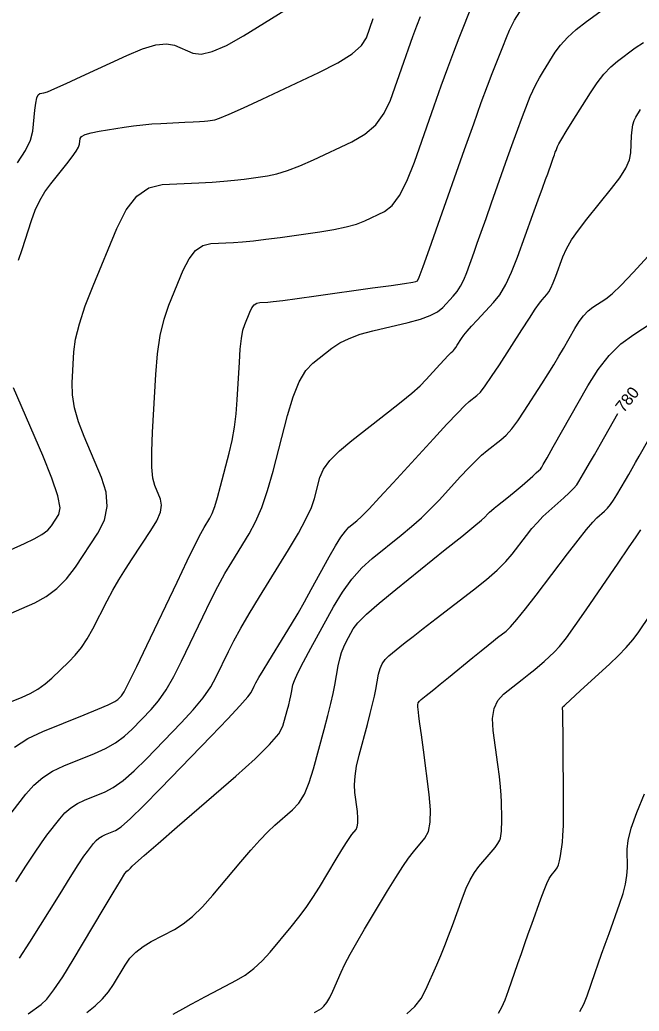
# Model space of a CAD drawing. Extents: x 2082232 to 2083549, y 592624 to 593832.
# Drawn here: x 2083454.4 to 2083491.1, y 592807.5 to 592866.3 of the extents above; entities that cross this region are included whole.
import ezdxf

# ---------------------------------------------------------------- set-up
doc = ezdxf.new("R2010")
doc.units = 0
doc.layers.add('DT_X_Contour_Major', color=7, linetype='Continuous')
doc.layers.add('DT_X_Contour_Minor', color=7, linetype='Continuous')

msp = doc.modelspace()

# ---------------------------------------------------------------- linework, layer by layer
at = {"layer": 'DT_X_Contour_Major'}
for points in [[(2083453.641, 592818.912), (2083454.791, 592820.401), (2083455.254, 592820.924), (2083455.78, 592821.377), (2083456.371, 592821.759), (2083457.025, 592822.071), (2083458.855, 592822.808), (2083459.509, 592823.105), (2083460.097, 592823.443), (2083460.621, 592823.822), (2083461.08, 592824.243), (2083462.216, 592825.418), (2083462.648, 592825.927), (2083463.09, 592826.573), (2083463.544, 592827.354), (2083464.009, 592828.272), (2083465.262, 592830.902), (2083465.722, 592831.844), (2083466.161, 592832.696), (2083466.58, 592833.459), (2083466.979, 592834.133), (2083468.014, 592835.811), (2083468.394, 592836.515), (2083468.757, 592837.37), (2083469.103, 592838.375), (2083469.433, 592839.531), (2083470.288, 592842.814), (2083470.622, 592843.932), (2083470.981, 592844.824), (2083471.367, 592845.491), (2083471.778, 592845.932), (2083472.908, 592846.806), (2083473.378, 592847.117), (2083473.939, 592847.392), (2083474.59, 592847.632), (2083475.332, 592847.837), (2083477.434, 592848.336), (2083478.152, 592848.531), (2083478.733, 592848.743), (2083479.174, 592848.97), (2083479.478, 592849.213), (2083480.102, 592849.883), (2083480.327, 592850.159), (2083480.536, 592850.487), (2083480.726, 592850.865), (2083480.9, 592851.293), (2083481.339, 592852.505), (2083481.528, 592853.028), (2083481.764, 592853.689), (2083482.047, 592854.487), (2083482.377, 592855.424), (2083483.322, 592858.104), (2083483.649, 592859.027), (2083483.92, 592859.783), (2083484.137, 592860.373), (2083484.299, 592860.798), (2083484.657, 592861.709), (2083484.807, 592862.06), (2083484.989, 592862.43), (2083485.202, 592862.818), (2083485.447, 592863.226), (2083486.142, 592864.339), (2083486.453, 592864.766), (2083486.868, 592865.212), (2083487.385, 592865.678), (2083488.004, 592866.164), (2083489.792, 592867.486)], [(2083454.295, 592857.783), (2083454.762, 592858.514), (2083455.061, 592859.14), (2083455.192, 592859.662), (2083455.319, 592860.916), (2083455.372, 592861.329), (2083455.438, 592861.629), (2083455.515, 592861.815), (2083455.603, 592861.887), (2083455.856, 592861.928), (2083456.065, 592862), (2083456.503, 592862.185), (2083457.17, 592862.485), (2083458.066, 592862.898), (2083460.759, 592864.15), (2083461.694, 592864.54), (2083462.477, 592864.77), (2083463.11, 592864.839), (2083463.592, 592864.749), (2083464.674, 592864.294), (2083465.166, 592864.23), (2083465.828, 592864.377), (2083466.662, 592864.735), (2083467.667, 592865.305), (2083470.574, 592867.107)], [(2083463.517, 592807.365), (2083464.268, 592807.784), (2083464.579, 592807.955), (2083464.951, 592808.156), (2083465.383, 592808.385), (2083465.875, 592808.644), (2083467.267, 592809.372), (2083467.783, 592809.681), (2083468.284, 592810.062), (2083468.773, 592810.514), (2083469.247, 592811.038), (2083470.495, 592812.532), (2083470.951, 592813.1), (2083471.383, 592813.683), (2083471.791, 592814.28), (2083472.175, 592814.893), (2083473.168, 592816.547), (2083473.505, 592817.104), (2083473.772, 592817.533), (2083473.97, 592817.834), (2083474.097, 592818.007), (2083474.345, 592818.301), (2083474.419, 592818.449), (2083474.456, 592818.676), (2083474.457, 592818.98), (2083474.421, 592819.363), (2083474.274, 592820.486), (2083474.249, 592820.94), (2083474.283, 592821.46), (2083474.377, 592822.047), (2083474.531, 592822.7), (2083475.019, 592824.528), (2083475.187, 592825.171), (2083475.325, 592825.729), (2083475.433, 592826.201), (2083475.512, 592826.588), (2083475.682, 592827.506), (2083475.768, 592827.832), (2083475.899, 592828.121), (2083476.074, 592828.374), (2083476.294, 592828.59), (2083476.939, 592829.118), (2083477.255, 592829.371), (2083477.718, 592829.735), (2083478.328, 592830.209), (2083479.087, 592830.793), (2083481.305, 592832.499), (2083482.072, 592833.111), (2083482.711, 592833.667), (2083483.22, 592834.166), (2083483.601, 592834.61), (2083484.443, 592835.718), (2083484.762, 592836.12), (2083485.087, 592836.492), (2083485.418, 592836.837), (2083485.755, 592837.152), (2083486.662, 592837.955), (2083486.973, 592838.241), (2083487.224, 592838.495), (2083487.416, 592838.719), (2083487.549, 592838.911), (2083487.824, 592839.382), (2083487.964, 592839.624), (2083488.177, 592839.996), (2083488.463, 592840.5), (2083488.823, 592841.134), (2083489.844, 592842.936)]]:
    msp.add_lwpolyline(points, dxfattribs=at)
at = {"layer": 'DT_X_Contour_Minor'}
for points in [[(2083453.229, 592825.604), (2083454.556, 592826.139), (2083455.039, 592826.359), (2083455.494, 592826.62), (2083455.92, 592826.921), (2083456.316, 592827.262), (2083457.337, 592828.227), (2083457.712, 592828.62), (2083458.072, 592829.079), (2083458.416, 592829.603), (2083458.746, 592830.191), (2083459.604, 592831.846), (2083459.938, 592832.467), (2083460.296, 592833.089), (2083460.677, 592833.713), (2083461.082, 592834.338), (2083462.193, 592836.005), (2083462.541, 592836.59), (2083462.752, 592837.095), (2083462.827, 592837.52), (2083462.765, 592837.864), (2083462.416, 592838.676), (2083462.31, 592839.102), (2083462.255, 592839.772), (2083462.249, 592840.686), (2083462.293, 592841.844), (2083462.477, 592845.256), (2083462.578, 592846.472), (2083462.741, 592847.562), (2083462.968, 592848.525), (2083463.257, 592849.361), (2083464.111, 592851.422), (2083464.454, 592852.101), (2083464.841, 592852.593), (2083465.272, 592852.897), (2083465.748, 592853.014), (2083467.076, 592853.075), (2083467.623, 592853.111), (2083468.266, 592853.172), (2083469.006, 592853.258), (2083469.843, 592853.369), (2083472.204, 592853.699), (2083473.034, 592853.833), (2083473.753, 592853.988), (2083474.361, 592854.164), (2083474.857, 592854.361), (2083476.034, 592854.914), (2083476.475, 592855.252), (2083476.916, 592855.85), (2083477.357, 592856.708), (2083477.797, 592857.827), (2083478.97, 592861.157), (2083479.393, 592862.346), (2083479.781, 592863.414), (2083480.134, 592864.362), (2083480.453, 592865.189), (2083481.257, 592867.234)], [(2083454.114, 592823.172), (2083454.906, 592823.684), (2083455.783, 592824.102), (2083458.236, 592825.09), (2083459.051, 592825.424), (2083459.656, 592825.687), (2083460.05, 592825.877), (2083460.235, 592825.996), (2083460.448, 592826.216), (2083460.601, 592826.464), (2083460.903, 592827.044), (2083461.353, 592827.956), (2083461.951, 592829.2), (2083463.742, 592832.959), (2083464.346, 592834.218), (2083464.814, 592835.177), (2083465.146, 592835.835), (2083465.342, 592836.193), (2083465.684, 592836.747), (2083465.82, 592837.02), (2083465.972, 592837.426), (2083466.14, 592837.964), (2083466.324, 592838.635), (2083466.836, 592840.598), (2083467.01, 592841.347), (2083467.146, 592842.122), (2083467.247, 592842.922), (2083467.31, 592843.748), (2083467.431, 592845.984), (2083467.485, 592846.753), (2083467.557, 592847.38), (2083467.645, 592847.868), (2083467.751, 592848.215), (2083468.057, 592848.952), (2083468.18, 592849.195), (2083468.318, 592849.371), (2083468.473, 592849.48), (2083468.643, 592849.522), (2083469.118, 592849.544), (2083469.431, 592849.573), (2083470.012, 592849.644), (2083470.861, 592849.756), (2083471.98, 592849.91), (2083475.319, 592850.377), (2083476.419, 592850.532), (2083477.214, 592850.647), (2083477.705, 592850.723), (2083477.89, 592850.758), (2083477.979, 592850.8), (2083478.081, 592851.021), (2083478.321, 592851.653), (2083478.699, 592852.695), (2083479.214, 592854.147), (2083480.772, 592858.569), (2083481.312, 592860.094), (2083481.765, 592861.354), (2083482.13, 592862.348), (2083482.408, 592863.076), (2083483.033, 592864.663), (2083483.252, 592865.208), (2083483.443, 592865.651), (2083483.605, 592865.993), (2083483.738, 592866.234), (2083484.055, 592866.741)], [(2083453.461, 592830.912), (2083455.321, 592831.732), (2083455.993, 592832.094), (2083456.617, 592832.568), (2083457.191, 592833.153), (2083457.716, 592833.848), (2083459.05, 592835.85), (2083459.439, 592836.62), (2083459.606, 592837.428), (2083459.551, 592838.274), (2083459.274, 592839.159), (2083458.238, 592841.569), (2083457.903, 592842.446), (2083457.674, 592843.269), (2083457.552, 592844.039), (2083457.536, 592844.754), (2083457.635, 592846.592), (2083457.733, 592847.353), (2083457.954, 592848.26), (2083458.297, 592849.311), (2083458.762, 592850.508), (2083460.165, 592853.892), (2083460.727, 592855.007), (2083461.363, 592855.814), (2083462.072, 592856.314), (2083462.853, 592856.506), (2083465.034, 592856.607), (2083465.815, 592856.649), (2083466.52, 592856.7), (2083467.151, 592856.759), (2083467.707, 592856.827), (2083469.089, 592857.021), (2083469.649, 592857.134), (2083470.291, 592857.329), (2083471.017, 592857.606), (2083471.824, 592857.964), (2083474.089, 592859.029), (2083474.869, 592859.483), (2083475.511, 592860.048), (2083476.014, 592860.722), (2083476.379, 592861.507), (2083477.168, 592863.746), (2083477.452, 592864.545), (2083477.713, 592865.263), (2083477.951, 592865.9), (2083478.165, 592866.457)], [(2083454.354, 592852.024), (2083454.561, 592852.648), (2083455.116, 592854.367), (2083455.344, 592854.987), (2083455.609, 592855.557), (2083455.913, 592856.077), (2083456.255, 592856.548), (2083457.219, 592857.737), (2083457.536, 592858.143), (2083457.767, 592858.47), (2083457.911, 592858.717), (2083457.967, 592858.885), (2083458.002, 592859.227), (2083458.082, 592859.351), (2083458.298, 592859.464), (2083458.648, 592859.568), (2083459.134, 592859.662), (2083460.608, 592859.9), (2083461.158, 592859.982), (2083461.704, 592860.047), (2083462.244, 592860.096), (2083462.78, 592860.128), (2083464.202, 592860.194), (2083464.687, 592860.218), (2083465.077, 592860.242), (2083465.372, 592860.264), (2083465.571, 592860.286), (2083465.974, 592860.342), (2083466.264, 592860.435), (2083466.83, 592860.67), (2083467.672, 592861.047), (2083468.791, 592861.567), (2083472.144, 592863.143), (2083473.263, 592863.714), (2083474.106, 592864.245), (2083474.672, 592864.736), (2083474.962, 592865.186), (2083475.366, 592866.334)], [(2083454.196, 592815.192), (2083454.788, 592816.125), (2083455.291, 592816.897), (2083455.707, 592817.508), (2083456.035, 592817.957), (2083456.793, 592818.939), (2083457.099, 592819.284), (2083457.446, 592819.583), (2083457.836, 592819.835), (2083458.267, 592820.04), (2083459.474, 592820.526), (2083459.966, 592820.786), (2083460.539, 592821.199), (2083461.191, 592821.767), (2083461.924, 592822.489), (2083463.984, 592824.621), (2083464.694, 592825.391), (2083465.278, 592826.101), (2083465.735, 592826.753), (2083466.066, 592827.345), (2083466.782, 592828.846), (2083467.098, 592829.47), (2083467.509, 592830.216), (2083468.014, 592831.084), (2083468.615, 592832.073), (2083470.345, 592834.875), (2083470.927, 592835.853), (2083471.378, 592836.684), (2083471.697, 592837.369), (2083471.884, 592837.907), (2083472.208, 592839.148), (2083472.416, 592839.635), (2083472.798, 592840.163), (2083473.355, 592840.733), (2083474.085, 592841.344), (2083476.266, 592843.031), (2083477.019, 592843.625), (2083477.643, 592844.145), (2083478.139, 592844.589), (2083478.506, 592844.959), (2083479.314, 592845.842), (2083479.583, 592846.136), (2083479.785, 592846.353), (2083479.919, 592846.493), (2083479.986, 592846.557), (2083480.075, 592846.626), (2083480.116, 592846.668), (2083480.174, 592846.742), (2083480.247, 592846.847), (2083480.337, 592846.984), (2083480.599, 592847.393), (2083480.731, 592847.576), (2083480.928, 592847.818), (2083481.192, 592848.119), (2083481.523, 592848.479), (2083482.492, 592849.519), (2083482.853, 592849.979), (2083483.209, 592850.578), (2083483.56, 592851.317), (2083483.907, 592852.196), (2083484.825, 592854.727), (2083485.138, 592855.589), (2083485.387, 592856.279), (2083485.573, 592856.796), (2083485.696, 592857.14), (2083485.938, 592857.829), (2083486.022, 592858.065), (2083486.092, 592858.26), (2083486.148, 592858.411), (2083486.189, 592858.52), (2083486.281, 592858.754), (2083486.362, 592858.911), (2083486.534, 592859.208), (2083486.799, 592859.643), (2083487.155, 592860.218), (2083488.228, 592861.936), (2083488.63, 592862.536), (2083489.03, 592863.049), (2083489.429, 592863.474), (2083489.827, 592863.811), (2083490.885, 592864.593), (2083491.374, 592864.907)], [(2083454.417, 592810.676), (2083455.017, 592811.635), (2083456.81, 592814.498), (2083457.415, 592815.46), (2083457.887, 592816.198), (2083458.225, 592816.712), (2083458.43, 592817.002), (2083458.796, 592817.477), (2083458.944, 592817.644), (2083459.112, 592817.788), (2083459.3, 592817.91), (2083459.509, 592818.009), (2083460.093, 592818.245), (2083460.424, 592818.466), (2083460.98, 592818.956), (2083461.762, 592819.712), (2083462.769, 592820.736), (2083465.753, 592823.823), (2083466.74, 592824.854), (2083467.465, 592825.63), (2083467.926, 592826.151), (2083468.124, 592826.418), (2083468.302, 592826.79), (2083468.406, 592826.987), (2083468.586, 592827.298), (2083468.841, 592827.723), (2083469.171, 592828.263), (2083470.154, 592829.855), (2083470.526, 592830.468), (2083470.907, 592831.115), (2083471.295, 592831.794), (2083471.691, 592832.507), (2083472.757, 592834.45), (2083473.13, 592835.106), (2083473.447, 592835.616), (2083473.71, 592835.98), (2083473.918, 592836.199), (2083474.4, 592836.586), (2083474.669, 592836.835), (2083475.117, 592837.292), (2083475.742, 592837.957), (2083476.546, 592838.83), (2083478.925, 592841.435), (2083479.727, 592842.306), (2083480.348, 592842.966), (2083480.788, 592843.414), (2083481.047, 592843.651), (2083481.497, 592844.002), (2083481.707, 592844.214), (2083482, 592844.589), (2083482.375, 592845.124), (2083482.832, 592845.822), (2083484.163, 592847.898), (2083484.612, 592848.593), (2083484.964, 592849.122), (2083485.217, 592849.485), (2083485.372, 592849.682), (2083485.655, 592849.985), (2083485.767, 592850.139), (2083485.892, 592850.372), (2083486.03, 592850.685), (2083486.181, 592851.077), (2083486.599, 592852.23), (2083486.805, 592852.693), (2083487.11, 592853.218), (2083487.512, 592853.804), (2083488.014, 592854.452), (2083489.481, 592856.261), (2083489.965, 592856.902), (2083490.316, 592857.469), (2083490.534, 592857.961), (2083490.618, 592858.379), (2083490.667, 592859.394), (2083490.696, 592859.748), (2083490.747, 592860.049), (2083490.819, 592860.297), (2083490.913, 592860.492), (2083491.193, 592860.94)], [(2083454.92, 592807.374), (2083455.684, 592807.929), (2083456.018, 592808.251), (2083456.448, 592808.801), (2083456.972, 592809.579), (2083457.591, 592810.584), (2083459.369, 592813.571), (2083459.956, 592814.553), (2083460.384, 592815.258), (2083460.654, 592815.688), (2083460.764, 592815.842), (2083460.845, 592815.885), (2083460.877, 592815.905), (2083460.91, 592815.931), (2083460.945, 592815.965), (2083460.981, 592816.006), (2083461.08, 592816.124), (2083461.275, 592816.304), (2083461.786, 592816.753), (2083462.613, 592817.473), (2083463.756, 592818.463), (2083467.226, 592821.462), (2083468.376, 592822.491), (2083469.225, 592823.326), (2083469.772, 592823.968), (2083470.016, 592824.416), (2083470.267, 592825.355), (2083470.353, 592825.685), (2083470.424, 592825.97), (2083470.479, 592826.21), (2083470.519, 592826.406), (2083470.605, 592826.868), (2083470.696, 592827.134), (2083470.904, 592827.587), (2083471.231, 592828.225), (2083471.675, 592829.048), (2083473.016, 592831.493), (2083473.536, 592832.36), (2083474.091, 592833.126), (2083474.681, 592833.792), (2083475.305, 592834.358), (2083477.015, 592835.733), (2083477.636, 592836.25), (2083478.217, 592836.769), (2083478.758, 592837.292), (2083479.258, 592837.816), (2083480.54, 592839.219), (2083480.998, 592839.709), (2083481.413, 592840.127), (2083481.783, 592840.472), (2083482.109, 592840.745), (2083482.92, 592841.378), (2083483.235, 592841.661), (2083483.571, 592842.038), (2083483.929, 592842.507), (2083484.308, 592843.07), (2083485.349, 592844.693), (2083485.722, 592845.282), (2083486.059, 592845.828), (2083486.363, 592846.333), (2083486.631, 592846.797), (2083487.3, 592847.978), (2083487.555, 592848.389), (2083487.82, 592848.735), (2083488.094, 592849.017), (2083488.377, 592849.234), (2083489.144, 592849.727), (2083489.515, 592850.023), (2083490.055, 592850.543), (2083490.763, 592851.286), (2083491.639, 592852.252)], [(2083458.393, 592807.469), (2083458.895, 592807.864), (2083459.326, 592808.269), (2083459.688, 592808.685), (2083459.98, 592809.111), (2083460.664, 592810.261), (2083460.953, 592810.672), (2083461.307, 592811.042), (2083461.725, 592811.372), (2083462.207, 592811.661), (2083463.58, 592812.379), (2083464.108, 592812.708), (2083464.663, 592813.155), (2083465.244, 592813.721), (2083465.852, 592814.406), (2083467.51, 592816.39), (2083468.103, 592817.084), (2083468.638, 592817.676), (2083469.115, 592818.166), (2083469.535, 592818.555), (2083470.577, 592819.456), (2083470.949, 592819.861), (2083471.281, 592820.401), (2083471.574, 592821.076), (2083471.827, 592821.886), (2083472.452, 592824.225), (2083472.666, 592825.047), (2083472.843, 592825.757), (2083472.98, 592826.356), (2083473.08, 592826.844), (2083473.293, 592827.996), (2083473.383, 592828.409), (2083473.491, 592828.786), (2083473.618, 592829.124), (2083473.764, 592829.426), (2083474.177, 592830.179), (2083474.451, 592830.537), (2083474.961, 592831.046), (2083475.707, 592831.706), (2083476.691, 592832.517), (2083479.629, 592834.88), (2083480.602, 592835.665), (2083481.316, 592836.247), (2083481.773, 592836.626), (2083481.97, 592836.803), (2083482.154, 592837.003), (2083482.241, 592837.09), (2083482.363, 592837.199), (2083482.522, 592837.331), (2083482.716, 592837.485), (2083483.283, 592837.927), (2083483.499, 592838.099), (2083483.72, 592838.281), (2083483.947, 592838.473), (2083484.18, 592838.677), (2083484.809, 592839.234), (2083485.017, 592839.42), (2083485.17, 592839.56), (2083485.267, 592839.653), (2083485.309, 592839.701), (2083485.347, 592839.766), (2083485.432, 592839.915), (2083485.659, 592840.314), (2083486.026, 592840.962), (2083488.079, 592844.587), (2083488.683, 592845.544), (2083489.336, 592846.371), (2083490.038, 592847.066), (2083490.79, 592847.63), (2083492.86, 592848.961)], [(2083453.029, 592834.494), (2083454.71, 592835.235), (2083455.282, 592835.509), (2083455.738, 592835.776), (2083456.078, 592836.036), (2083456.302, 592836.288), (2083456.743, 592836.95), (2083456.807, 592837.355), (2083456.669, 592838.074), (2083456.327, 592839.107), (2083455.782, 592840.453), (2083454.06, 592844.462)], [(2083471.883, 592807.462), (2083472.289, 592807.702), (2083472.445, 592807.833), (2083472.61, 592808.048), (2083472.783, 592808.347), (2083472.964, 592808.728), (2083473.46, 592809.856), (2083473.686, 592810.333), (2083473.993, 592810.917), (2083474.382, 592811.607), (2083474.852, 592812.404), (2083476.213, 592814.673), (2083476.691, 592815.455), (2083477.106, 592816.1), (2083477.457, 592816.608), (2083477.744, 592816.979), (2083478.425, 592817.786), (2083478.632, 592818.174), (2083478.744, 592818.735), (2083478.759, 592819.468), (2083478.678, 592820.373), (2083478.333, 592823.017), (2083478.218, 592823.9), (2083478.131, 592824.565), (2083478.072, 592825.014), (2083478.041, 592825.245), (2083477.996, 592825.572), (2083477.996, 592825.69), (2083478.029, 592825.801), (2083478.095, 592825.904), (2083478.195, 592825.998), (2083478.506, 592826.24), (2083478.676, 592826.374), (2083478.952, 592826.597), (2083479.334, 592826.907), (2083479.821, 592827.305), (2083481.264, 592828.485), (2083481.761, 592828.89), (2083482.171, 592829.222), (2083482.494, 592829.48), (2083482.729, 592829.664), (2083483.24, 592830.057), (2083483.495, 592830.301), (2083483.875, 592830.736), (2083484.382, 592831.363), (2083485.014, 592832.181), (2083486.868, 592834.62), (2083487.498, 592835.439), (2083487.997, 592836.068), (2083488.365, 592836.506), (2083488.603, 592836.754), (2083489.061, 592837.159), (2083489.235, 592837.334), (2083489.414, 592837.552), (2083489.599, 592837.814), (2083489.788, 592838.121), (2083490.3, 592838.997), (2083490.495, 592839.332), (2083490.695, 592839.679), (2083490.901, 592840.038), (2083491.112, 592840.409), (2083491.681, 592841.415)], [(2083477.354, 592807.384), (2083477.819, 592807.812), (2083478.195, 592808.29), (2083478.482, 592808.817), (2083479.127, 592810.288), (2083479.367, 592810.847), (2083479.601, 592811.422), (2083479.829, 592812.011), (2083480.052, 592812.616), (2083480.64, 592814.25), (2083480.866, 592814.826), (2083481.105, 592815.327), (2083481.356, 592815.755), (2083481.62, 592816.109), (2083482.34, 592816.954), (2083482.578, 592817.244), (2083482.752, 592817.481), (2083482.862, 592817.663), (2083482.908, 592817.793), (2083482.946, 592818.066), (2083482.958, 592818.2), (2083482.966, 592818.397), (2083482.97, 592818.657), (2083482.97, 592818.98), (2083482.963, 592819.925), (2083482.948, 592820.329), (2083482.907, 592820.835), (2083482.84, 592821.441), (2083482.748, 592822.148), (2083482.469, 592824.168), (2083482.429, 592824.871), (2083482.519, 592825.465), (2083482.738, 592825.95), (2083483.088, 592826.326), (2083484.193, 592827.185), (2083484.585, 592827.493), (2083484.931, 592827.774), (2083485.231, 592828.027), (2083485.486, 592828.253), (2083486.103, 592828.82), (2083486.394, 592829.135), (2083486.804, 592829.656), (2083487.333, 592830.382), (2083487.981, 592831.313), (2083489.868, 592834.071), (2083490.49, 592834.98), (2083490.942, 592835.638), (2083491.222, 592836.046)], [(2083482.78, 592807.429), (2083482.974, 592807.772), (2083483.174, 592808.217), (2083483.378, 592808.766), (2083483.93, 592810.367), (2083484.136, 592810.962), (2083484.342, 592811.549), (2083484.546, 592812.127), (2083484.75, 592812.697), (2083485.291, 592814.203), (2083485.481, 592814.711), (2083485.646, 592815.109), (2083485.785, 592815.395), (2083485.899, 592815.569), (2083486.168, 592815.884), (2083486.261, 592816.026), (2083486.34, 592816.215), (2083486.404, 592816.451), (2083486.454, 592816.733), (2083486.567, 592817.55), (2083486.603, 592817.95), (2083486.627, 592818.538), (2083486.638, 592819.314), (2083486.637, 592820.278), (2083486.617, 592823.098), (2083486.61, 592824.029), (2083486.602, 592824.709), (2083486.595, 592825.137), (2083486.588, 592825.313), (2083486.57, 592825.447), (2083486.567, 592825.494), (2083486.573, 592825.533), (2083486.588, 592825.566), (2083486.611, 592825.591), (2083486.684, 592825.648), (2083486.779, 592825.731), (2083487.007, 592825.938), (2083487.368, 592826.268), (2083487.863, 592826.722), (2083489.362, 592828.097), (2083489.889, 592828.6), (2083490.346, 592829.076), (2083490.732, 592829.526), (2083491.048, 592829.949), (2083491.796, 592831.043)], [(2083487.599, 592807.516), (2083487.835, 592807.963), (2083488.031, 592808.454), (2083488.503, 592809.821), (2083488.687, 592810.351), (2083488.886, 592810.916), (2083489.099, 592811.515), (2083489.328, 592812.149), (2083489.956, 592813.886), (2083490.162, 592814.509), (2083490.306, 592815.072), (2083490.391, 592815.577), (2083490.414, 592816.024), (2083490.396, 592817.137), (2083490.456, 592817.655), (2083490.649, 592818.376), (2083490.974, 592819.298), (2083491.433, 592820.422)]]:
    msp.add_lwpolyline(points, dxfattribs=at)

# ---------------------------------------------------------------- texts
at = {"layer": 'DT_X_Contour_Major'}
msp.add_text('780', height=0.7, rotation=51.33118, dxfattribs=at).set_placement((2083490.192, 592842.945))

doc.saveas('drawing.dxf')
